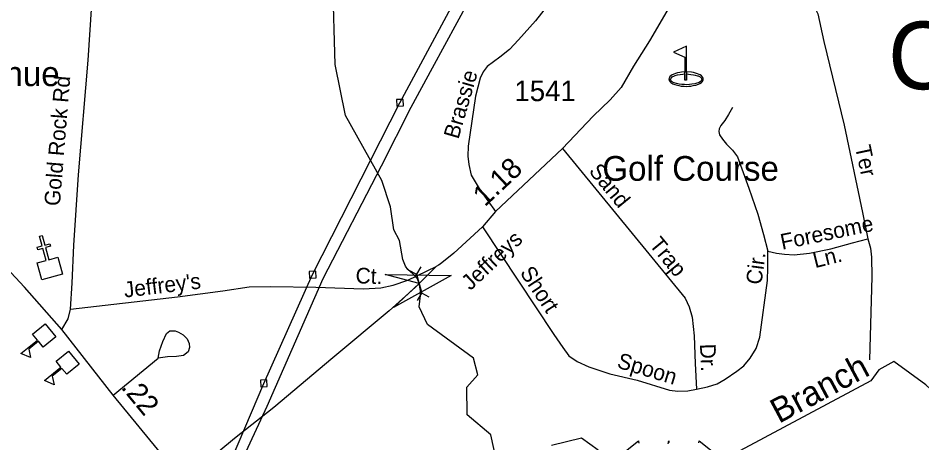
# Model space of a CAD drawing. Extents: x 2220236 to 2384410, y 720751 to 894131.
# Drawn here: x 2352172 to 2357653, y 813280 to 815856 of the extents above; entities that cross this region are included whole.
import ezdxf

# ---------------------------------------------------------------- set-up
doc = ezdxf.new("R2010")
doc.units = 0
doc.layers.add('Default', color=7, linetype='Continuous')

msp = doc.modelspace()

# ---------------------------------------------------------------- linework, layer by layer
at = {"layer": 'Default'}
for p, q in [((2354613.5, 814347.7), (2354587.7, 814304)), ((2354542.6, 814327.5), (2354587.7, 814304)), ((2354587.7, 814304), (2354620.8, 814187.7)), ((2354594.9, 814144), (2354620.8, 814187.7)), ((2354665.8, 814164.2), (2354620.8, 814187.7)), ((2352749.5, 813569.2), (2353020.9, 813794.8))]:
    msp.add_line(p, q, dxfattribs=at)
for points in [[(2353471.9, 813194.5), (2353662.4, 813640.7), (2353958.5, 814300.1), (2354487.8, 815341.9), (2355009.9, 816316), (2355555.6, 817318.1), (2356032.7, 818223.5), (2356551.3, 819159.5), (2356885.8, 819941.3), (2357253.2, 820801.4), (2357397.3, 821129)], [(2357439.3, 821129.6), (2357225.6, 820617), (2357000, 820078.6), (2356736, 819423.6), (2356451.3, 818830.5), (2356255.6, 818468.1), (2356122.7, 818214.6), (2355207.4, 816516.2), (2354683.3, 815552.2), (2354554.2, 815312.8), (2354374.4, 814958.7), (2354020.7, 814274.8), (2353680.1, 813501), (2353539.9, 813195.3)], [(2352437.3, 813968.5), (2352212, 814225), (2352102.6, 814341.5), (2351971.1, 814470), (2351596.9, 814804.6), (2351364, 815006.4), (2350936.5, 815362.1), (2350780.7, 815480.8), (2349178.8, 816886.5), (2348992.7, 817043.3), (2348728.2, 817276.8), (2348347, 817591.8), (2348124.6, 817788.7)], [(2355727.6, 816467.8), (2355586.7, 816226.9), (2355447.4, 816017.3), (2355309.4, 815839.6), (2355206.9, 815724.4), (2355151.6, 815665.9), (2355094.3, 815619.2), (2355017, 815562.2), (2354991.3, 815529.9), (2354973.9, 815491.8), (2354945.2, 815381.4), (2354900.9, 815079), (2354899.5, 815019), (2354906, 814967.2), (2354918.9, 814903.3), (2354974, 814811.9), (2355067.5, 814683.1)], [(2356552.5, 816390.4), (2356754.8, 816199), (2356882, 816086.5), (2356932.7, 816031.2), (2356977.4, 815971.8), (2357020.4, 815882.3), (2357058.6, 815712.8), (2357180.5, 815206.3), (2357292.9, 814677.9), (2357324.7, 814516.3)], [(2356210.3, 816078.5), (2356000.7, 815718), (2355904.7, 815565), (2355828.2, 815434), (2355763.2, 815359.4), (2355658.4, 815260), (2355472.7, 815064), (2355067.5, 814683.1), (2354988.7, 814590.2), (2354814.7, 814430.3), (2354731.4, 814363.2), (2354720.9, 814357), (2354707.8, 814349.2), (2354581.4, 814223.4), (2354422.9, 814080.5), (2354080.7, 813794.9), (2353722.7, 813495), (2353485.3, 813306.4), (2353176.2, 813050.8)], [(2355074.8, 813162.5), (2355038.7, 813328.4), (2354895.8, 813450.6), (2354893.7, 813617.8), (2354959.7, 813692.8), (2354933.7, 813793.4), (2354655.6, 813998.7), (2354604.6, 814105), (2354613.3, 814172.9), (2354611.5, 814204.5), (2354604.2, 814245.8), (2354595.1, 814273.8), (2354566, 814305.4), (2354535.6, 814331.5), (2354520.4, 814350.9), (2354505.9, 814392.2), (2354485.2, 814507.1), (2354449.8, 814571.2), (2354430.7, 814711.6), (2354378.6, 814870.4), (2354157.8, 815265), (2354095.6, 815574.3), (2354081.7, 816072.6)], [(2352437.3, 813968.5), (2352475.1, 814031.6), (2352490.9, 814091.6), (2352500.3, 814247.8), (2352509.8, 814478.2), (2352538.2, 814905.9), (2352596.5, 815600.3), (2352620.2, 815938.1)], [(2354468.6, 815321.1), (2354508.6, 815322.7), (2354506.9, 815362.7), (2354467, 815361.1), (2354468.6, 815321.1)], [(2356503.8, 815314.1), (2356479.3, 815271.7), (2356458.1, 815233.8), (2356433.6, 815203.6), (2356422.4, 815183.6), (2356420.2, 815167.9), (2356424.7, 815147.9), (2356442.5, 815122.2), (2356468.1, 815092.1), (2356503.8, 815054.1), (2356535, 815014.7), (2356603.2, 814823.6), (2356657.3, 814666.4), (2356692.7, 814542.8), (2356717.8, 814443.1)], [(2355472.7, 815064), (2356217.5, 814157.2), (2356242, 814105.6), (2356258.8, 814041.6), (2356272.1, 813929.9), (2356278.2, 813762.1), (2356286, 813606.2)], [(2354988.7, 814590.2), (2355420.3, 813937.8), (2355475.3, 813858.4), (2355511.8, 813808.9), (2355562.2, 813773.5), (2355632.6, 813740.4), (2355761.1, 813699.8), (2355925.4, 813659.9), (2356122.1, 813600.3), (2356172.3, 813592.9), (2356232.2, 813595.6), (2356286, 813606.2)], [(2356717.8, 814443.1), (2356770, 814429.7), (2356820, 814424.3), (2356878, 814421.1), (2356971.8, 814430.1), (2357099.7, 814455.7), (2357231, 814493.3), (2357324.7, 814516.3)], [(2357324.7, 814516.3), (2357341.4, 814460.6), (2357346.2, 814406.8), (2357349.4, 814286.8), (2357335.6, 813782.7)], [(2356286, 813606.2), (2356351.9, 813619.1), (2356411.5, 813637.7), (2356459.2, 813666.3), (2356530.6, 813715.2), (2356572.3, 813747.5), (2356611.6, 813794.1), (2356646.9, 813852.4), (2356670.1, 813920.8), (2356716.1, 814265.2), (2356719, 814341.1), (2356717.8, 814443.1)], [(2352490.9, 814091.6), (2353138.4, 814166.1), (2353413.8, 814201.4), (2353573.5, 814225.3), (2353705.5, 814228.9), (2353977.4, 814224.2), (2354267.3, 814213.6), (2354371.3, 814220.9), (2354447.1, 814235.8), (2354534.7, 814267), (2354707.8, 814349.2)], [(2353939.3, 814279.3), (2353979.2, 814280.9), (2353977.6, 814320.9), (2353937.7, 814319.2), (2353939.3, 814279.3)], [(2353176.2, 813050.8), (2352749.5, 813569.2), (2352437.3, 813968.5)], [(2353020.9, 813794.8), (2353030.3, 813839), (2353049.6, 813895.2), (2353073, 813943.4), (2353092.8, 813959.6), (2353124.8, 813960.1), (2353144.9, 813952.3), (2353173, 813934.7), (2353197.4, 813911), (2353209.7, 813883.1), (2353211.9, 813859.2), (2353204.4, 813833.1), (2353174.7, 813810.7), (2353132.7, 813804.2), (2353078.8, 813801.6), (2353020.9, 813794.8)], [(2357482.7, 813772.9), (2357391.7, 813723.2), (2357342.7, 813655.6), (2356431.8, 813168.7)], [(2360965.4, 813508.6), (2360767.9, 813539.5), (2360651.8, 813505.2), (2360503.8, 813351.4), (2360229.8, 813281.1), (2360031.7, 813180.8), (2359856.9, 813196.6), (2359668.7, 813225.7), (2359503.7, 813323.7), (2359285.8, 813478.9), (2359160.9, 813503.4), (2358918.7, 813483.7), (2358787.7, 813346.9), (2358653.8, 813354.6), (2358067.1, 813426.9), (2357971.2, 813465.8), (2357895.9, 813495), (2357863.1, 813512), (2357793.9, 813522.9), (2357675.7, 813633.1), (2357482.7, 813772.9)], [(2353643.3, 813619.9), (2353683.2, 813621.5), (2353681.6, 813661.5), (2353641.6, 813659.9), (2353643.3, 813619.9)], [(2355689.7, 813236.9), (2355588.6, 813308.2), (2355406.7, 813264.6)], [(2355804.8, 813190.4), (2355933.4, 813292.8), (2355933.8, 813287.5), (2355935.1, 813281.2), (2355936, 813277.9)], [(2356113.5, 813274.8), (2356116.2, 813282.6), (2356116.9, 813286), (2356117.5, 813293.1), (2356117.9, 813287.1), (2356118.5, 813283.4), (2356119.5, 813279.8)], [(2356299.5, 813279.8), (2356300.7, 813284.9), (2356301.4, 813289.4), (2356301.5, 813293.2), (2356430.1, 813190.8)]]:
    msp.add_lwpolyline(points, dxfattribs=at)
for points in [[(2356224.9, 815686.3), (2356145.7, 815649.6), (2356215.7, 815618.8), (2356215.7, 815529.4), (2356224.9, 815529.4), (2356224.9, 815516.9), (2356224.9, 815479.4), (2356224.9, 815516.9), (2356236.7, 815516.1), (2356252, 815514.5), (2356267.8, 815512.5), (2356278.4, 815510.3), (2356292.3, 815506.2), (2356295.7, 815505.1), (2356307.1, 815499.2), (2356313.1, 815493.7), (2356315.8, 815488.9), (2356317.3, 815484.2), (2356317.2, 815482), (2356316.7, 815479.9), (2356316.2, 815478.3), (2356315.1, 815476.4), (2356309.7, 815470.5), (2356301.9, 815465.7), (2356288.2, 815460.5), (2356274.9, 815456.8), (2356257.1, 815454), (2356243.6, 815452), (2356223.6, 815451.1), (2356212.3, 815452), (2356197.8, 815452.8), (2356181.3, 815455), (2356164.3, 815458.8), (2356149.7, 815463), (2356140, 815467.3), (2356134, 815472), (2356129.7, 815478.1), (2356128.5, 815483.1), (2356129.7, 815488.6), (2356133.2, 815494.1), (2356137.5, 815498.8), (2356142, 815501.5), (2356147.7, 815504.3), (2356157.3, 815507.6), (2356170.4, 815511.1), (2356186.8, 815514.1), (2356202.8, 815516.1), (2356215.7, 815516.9), (2356215.7, 815529.4), (2356224.9, 815529.4), (2356224.9, 815479.4), (2356215.7, 815479.4), (2356215.7, 815516.9), (2356215.7, 815529.4), (2356195.5, 815527.6), (2356185.7, 815526.7), (2356170.3, 815523), (2356157.6, 815519.9), (2356143.4, 815514.4), (2356137.2, 815510.8), (2356129.3, 815506), (2356124.2, 815500.5), (2356121.1, 815496.3), (2356119.1, 815490.2), (2356118.6, 815485.3), (2356120, 815478.1), (2356121.3, 815474.5), (2356125.8, 815468.4), (2356130, 815464.9), (2356136.9, 815460.1), (2356142.8, 815457.2), (2356154.1, 815452.5), (2356163.4, 815450), (2356178.6, 815446.3), (2356192.6, 815443.6), (2356210.8, 815441.9), (2356222.6, 815441.4), (2356239.5, 815442.4), (2356252.1, 815443.6), (2356265.3, 815445.9), (2356281.4, 815449.2), (2356296.9, 815454.5), (2356306.6, 815459.4), (2356315.8, 815465), (2356320.7, 815470), (2356323.7, 815474.2), (2356325, 815476.9), (2356325.7, 815479), (2356326.4, 815482.2), (2356326.9, 815485.6), (2356326.1, 815491.2), (2356323.8, 815496.3), (2356318.9, 815502.6), (2356315.8, 815506), (2356308.4, 815510.9), (2356302.5, 815514.3), (2356292.1, 815518.5), (2356285, 815520.5), (2356268.5, 815524.9), (2356254.7, 815527.4), (2356224.9, 815529.4)], [(2352287.8, 814371.1), (2352342.7, 814386.1), (2352322.8, 814459.6), (2352292, 814451.3), (2352287.8, 814466.7), (2352318.7, 814475), (2352303, 814533.1), (2352318.5, 814537.3), (2352334.2, 814479.2), (2352365, 814487.5), (2352369.2, 814472.1), (2352338.3, 814463.8), (2352358.2, 814390.3), (2352413.9, 814405.2), (2352441.6, 814302.4), (2352315.5, 814268.4)], [(2354398.2, 814300.8), (2354798.2, 814294.5), (2354448.7, 814100), (2354604.2, 814245.8)], [(2352400.6, 813922.5), (2352324.7, 813860.5), (2352295.6, 813896.2), (2352237.5, 813848.7), (2352248.5, 813796.9), (2352190, 813822.3), (2352289.5, 813903.6), (2352260.4, 813939.2), (2352336.2, 814001.2)], [(2352543, 813758.3), (2352467.2, 813696.4), (2352438.1, 813732), (2352379.9, 813684.5), (2352390.9, 813632.7), (2352332.5, 813658.1), (2352432, 813739.4), (2352402.9, 813775.1), (2352478.7, 813837)]]:
    msp.add_lwpolyline(points, close=True, dxfattribs=at)

# ---------------------------------------------------------------- texts
for s, height, p in [('C301', 410.1, (2357447.9, 815424.1)), ('Benvenue', 150, (2351521.2, 815443.2)), ('1541', 125, (2355181.8, 815352.2)), ('Golf Course', 150, (2355714.8, 814869.2))]:
    msp.add_text(s, height=height, dxfattribs=at).set_placement(p)
for s, height, rotation, p in [('Gold Rock Rd', 95, 85.3812, (2352425.5, 814713.6)), ('Brassie', 95, 73.806, (2354842, 815117.5)), ('Ter', 95, 282.0087, (2357246.8, 815075)), ('1.18', 125, 43.2293, (2355002.6, 814707.9)), ('Sand', 95, 309.3979, (2355628.6, 814925.8)), ('Foresome', 95, 11.7284, (2356805.3, 814450.7)), ('Jeffreys', 95, 43.2293, (2354914.7, 814200.2)), ('Trap', 95, 309.3979, (2355994.5, 814480.4)), ('Cir.', 95, 82.3922, (2356679, 814235.6)), ('Ln.', 95, 13.7905, (2357004.7, 814339.4)), ('Short', 95, 303.4869, (2355211.9, 814312.2)), ("Jeffrey's", 95, 6.8444, (2352819.3, 814160.8)), ('Ct.', 95, 357.9059, (2354217.2, 814248.2)), ('Dr.', 95, 272.0817, (2356306.7, 813879.8)), ('Spoon', 95, 343.1435, (2355798.3, 813737.9)), ('Branch', 150, 28.1274, (2356785.5, 813395)), ('.22', 125, 309.4517, (2352792.7, 813615.1))]:
    msp.add_text(s, height=height, rotation=rotation, dxfattribs=at).set_placement(p)

doc.saveas('drawing.dxf')
